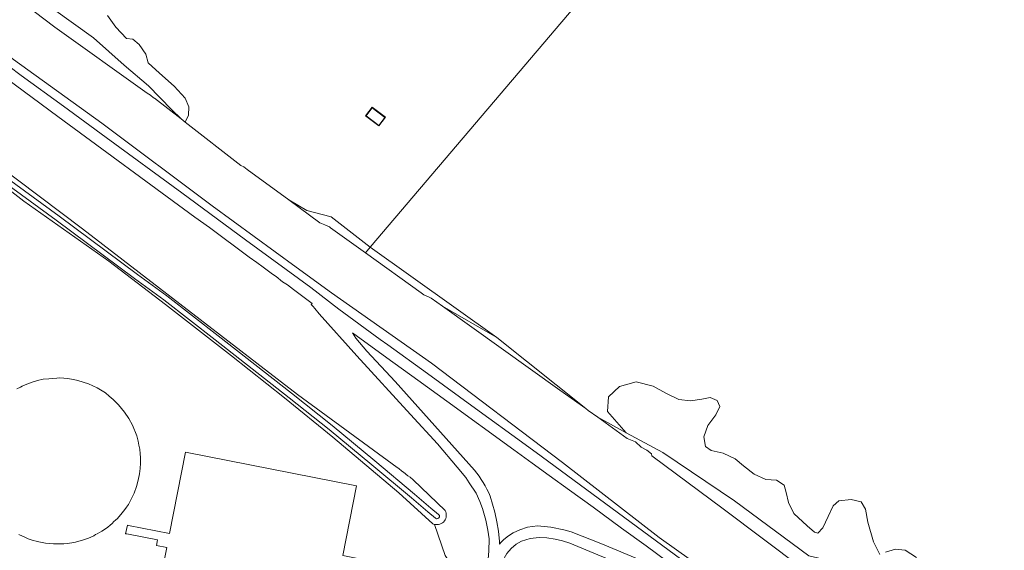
# Model space of a CAD drawing. Header units: metres. Extents: x 149984 to 156489, y 469398 to 478068.
# Tile 824 of 854: x 155368 to 155583, y 473550 to 473665. Entities that reach past the tile are written whole.
import ezdxf

# ---------------------------------------------------------------- set-up
doc = ezdxf.new("R2010")
doc.units = ezdxf.units.M
doc.header["$LTSCALE"] = 0.75
for name, color, linetype, lineweight in [('B-WE-GR-GRAS-GV', 252, 'Continuous', 13), ('B-WE-GR-RIET-GV', 252, 'Continuous', 13), ('B-WE-IE-TERREINAFSCHEIDING_KUNSTMATIG_MUUR-GV', 252, 'Continuous', 18), ('B-WE-OG-BEBOUWING_BASSIN-GV', 6, 'Continuous', 18), ('B-WE-OG-TERREIN_BEGROEID-GV', 252, 'Continuous', 18), ('B-WE-OG-TERREIN_ERF-GV', 252, 'Continuous', 18), ('B-WE-OG-TERREIN_OEVER-GV', 252, 'Continuous', 18), ('B-WE-OG-WATER-GV', 252, 'Continuous', 18), ('B-WE-OG-WATER_SLOOT-GV', 252, 'Continuous', 18), ('B-WE-OG-WEG-GV', 252, 'Continuous', 18), ('B-WE-VH-GESLOTENVERHARDING-GV', 252, 'Continuous', 18), ('B-WE-VH-GESLOTENVERHARDING_BETON-GV', 252, 'Continuous', 18)]:
    doc.layers.add(name, color=color, linetype=linetype, lineweight=lineweight)

msp = doc.modelspace()

# ---------------------------------------------------------------- linework, layer by layer
at = {"layer": 'B-WE-GR-GRAS-GV', "flags": 128}
msp.add_lwpolyline([(155319.357, 473705.654), (155338.18, 473692.08), (155339.62, 473691.14), (155376.01, 473663.53), (155396.15, 473649.17), (155396.87, 473648.74), (155397.51, 473648.18), (155397.75, 473648.06), (155403.494, 473643.589), (155401.452, 473645.636), (155396.423, 473650.75), (155391.128, 473655.301), (155384.423, 473661.199), (155375.74, 473667.432), (155368.3, 473672.952), (155362.116, 473678.376), (155357.947, 473682.997), (155352.144, 473687.274), (155346.847, 473690.869), (155335.519, 473697.299), (155325.425, 473702.368)], close=True, dxfattribs=at)
for points in [[(155441.769, 473591.992), (155433.584, 473601.178), (155432.63, 473602.293), (155432.272, 473602.732), (155431.812, 473603.162), (155431.92, 473603.298), (155432.014, 473603.436), (155427.98, 473606.494), (155426.637, 473607.47), (155425.605, 473608.158), (155424.198, 473609.268), (155423.369, 473609.815), (155422.5, 473610.433), (155421.335, 473611.299), (155420.02, 473612.3), (155418.35, 473613.53), (155409.669, 473619.938), (155406.478, 473622.172), (155376.704, 473644.109), (155357.926, 473657.923)], [(155334.839, 473655.166), (155382.049, 473619.661), (155428.868, 473583.598), (155450.51, 473567.74), (155450.89, 473567.48), (155451.55, 473566.96), (155451.94, 473566.69), (155452.82, 473565.95), (155453.34, 473565.61), (155454, 473565.03), (155460.98, 473558.357)], [(155458.651, 473555.367), (155461.01, 473548.56), (155461.82, 473547.28), (155462.26, 473546.78), (155463.839, 473545.671), (155464.866, 473544.949), (155468.1, 473545.02), (155468.38, 473545.26), (155468.551, 473545.478), (155470.099, 473545.266), (155470.463, 473549.512), (155470.52, 473552.219), (155470.268, 473554.066), (155469.843, 473556.28), (155469.097, 473558.826), (155468.547, 473560.34), (155467.732, 473562.141), (155466.23, 473564.424), (155465.484, 473565.537), (155463.615, 473567.796), (155459.279, 473572.889), (155453.406, 473579.29), (155441.769, 473591.992)], [(155593.616, 473485.08), (155566.911, 473504.38), (155564.595, 473505.991), (155554.161, 473513.607), (155535.27, 473527.432), (155521.374, 473537.76), (155521.249, 473537.617), (155518.705, 473538.661), (155508.549, 473542.826), (155494.206, 473548.695), (155488.088, 473551.264), (155486.518, 473551.745), (155484.948, 473552.12), (155483.142, 473552.446), (155481.416, 473552.53), (155479.49, 473552.316), (155477.581, 473551.727), (155476.457, 473551.032), (155475.316, 473550.14), (155474.406, 473549.016), (155473.307, 473547.138), (155472.815, 473545.078), (155473.096, 473545.081), (155476.501, 473545.121)]]:
    msp.add_lwpolyline(points, dxfattribs=at)
at = {"layer": 'B-WE-GR-GRAS-GV'}
msp.add_lwpolyline([(155460.98, 473558.357, -0.6595486), (155458.651, 473555.367)], format="xyb", dxfattribs=at)
at = {"layer": 'B-WE-GR-RIET-GV', "flags": 128}
for points in [[(155375.74, 473667.432), (155384.423, 473661.199), (155391.128, 473655.301), (155396.423, 473650.75), (155401.452, 473645.636), (155403.494, 473643.589), (155404.378, 473642.901), (155405.088, 473644.368), (155405.217, 473646.17), (155404.408, 473648.122), (155401.966, 473650.684), (155398.826, 473653.547), (155396.364, 473655.799), (155395.87, 473657.672), (155394.419, 473659.766), (155392.978, 473660.95), (155391.648, 473661.055), (155389.332, 473663.509), (155387.461, 473666.1)], [(155555.594, 473548.779), (155554.176, 473551.573), (155552.991, 473555.867), (155552.495, 473558.687), (155551.518, 473560.29), (155549.312, 473560.741), (155546.658, 473560.47), (155545.458, 473559.386), (155544.304, 473557.085), (155543.163, 473554.587), (155542.099, 473553.447), (155541.394, 473553.632), (155539.786, 473555.045), (155536.877, 473557.693), (155535.68, 473560.139), (155535.161, 473562.298), (155534.794, 473563.891), (155533.058, 473564.982), (155530.757, 473565.114), (155528.193, 473566.251), (155525.929, 473568.116), (155524.084, 473569.613), (155521.479, 473570.879), (155518.855, 473571.418), (155517.641, 473572.329), (155517.26, 473574.399), (155518.121, 473576.895), (155519.851, 473579.217), (155520.789, 473581.025), (155520.161, 473582.32), (155518.65, 473582.998), (155516.875, 473582.636), (155514.394, 473582.244), (155511.835, 473582.54), (155509.027, 473583.892), (155506.258, 473585.395), (155502.519, 473586.357), (155498.924, 473585.333), (155496.529, 473583.1), (155496.291, 473579.902), (155500.384, 473575.252), (155508.325, 473571.004), (155523.929, 473560.516), (155540.096, 473548.496)], [(155563.566, 473548.157), (155561.121, 473549.747), (155558.978, 473549.988), (155556.794, 473549.335)]]:
    msp.add_lwpolyline(points, dxfattribs=at)
at = {"layer": 'B-WE-IE-TERREINAFSCHEIDING_KUNSTMATIG_MUUR-GV', "flags": 128}
for points in [[(155446.556, 473642.037), (155447.976, 473643.93), (155445.058, 473646.127), (155443.625, 473644.227)], [(155446.535, 473642.177), (155443.766, 473644.247), (155445.078, 473645.987), (155447.836, 473643.91)]]:
    msp.add_lwpolyline(points, close=True, dxfattribs=at)
at = {"layer": 'B-WE-OG-BEBOUWING_BASSIN-GV', "flags": 128}
msp.add_lwpolyline([(155368.189, 473553.131), (155369.654, 473552.48), (155370.261, 473552.243), (155371.332, 473551.881), (155371.999, 473551.71), (155372.558, 473551.547), (155374.023, 473551.274), (155375.761, 473551.111), (155376.225, 473551.096), (155378.01, 473551.148), (155378.713, 473551.207), (155379.749, 473551.355), (155380.034, 473551.444), (155380.522, 473551.488), (155382.248, 473551.984), (155382.689, 473552.154), (155383.141, 473552.295), (155383.689, 473552.495), (155384.486, 473552.887), (155384.879, 473553.139), (155385.248, 473553.287), (155385.784, 473553.561), (155386.284, 473553.894), (155386.843, 473554.234), (155387.546, 473554.767), (155388.046, 473555.204), (155388.534, 473555.567), (155388.903, 473555.959), (155389.26, 473556.27), (155389.653, 473556.669), (155390.7, 473557.839), (155390.95, 473558.201), (155391.272, 473558.586), (155391.617, 473559.119), (155392.034, 473559.682), (155392.498, 473560.563), (155392.748, 473560.955), (155393.285, 473562.179), (155393.835, 473563.584), (155394.189, 473564.964), (155394.483, 473566.369), (155394.601, 473567.53), (155394.641, 473568.666), (155394.641, 473569.912), (155394.601, 473570.682), (155394.503, 473571.72), (155394.346, 473572.575), (155394.13, 473573.467), (155393.874, 473574.652), (155392.912, 473576.937), (155392.126, 473578.427), (155391.222, 473579.771), (155389.906, 473581.359), (155388.746, 473582.495), (155387.882, 473583.253), (155387.037, 473583.949), (155385.229, 473585.049), (155384.306, 473585.489), (155383.343, 473585.916), (155382.164, 473586.319), (155381.064, 473586.637), (155380.082, 473586.857), (155378.785, 473587.101), (155377.999, 473587.175), (155377.095, 473587.223), (155376.434, 473587.194), (155374.726, 473587.06), (155373.524, 473586.939), (155372.258, 473586.634), (155371.128, 473586.298), (155369.922, 473585.876), (155368.901, 473585.463), (155368.526, 473585.23), (155367.73, 473584.829)], dxfattribs=at)
msp.add_lwpolyline([(155392.06, 473555.117), (155391.814, 473555.165), (155391.414, 473553.332), (155391.676, 473553.281), (155398.382, 473551.971), (155398.15, 473550.784), (155400.387, 473550.346), (155397.14, 473533.772), (155434.353, 473526.478), (155437.33, 473541.679), (155449.322, 473539.332), (155449.58, 473540.657), (155450.023, 473540.571), (155450.857, 473544.809), (155450.415, 473544.895), (155450.674, 473546.219), (155438.682, 473548.568), (155441.661, 473563.769), (155404.453, 473571.09), (155400.98, 473553.368)], close=True, dxfattribs=at)
at = {"layer": 'B-WE-OG-TERREIN_BEGROEID-GV', "flags": 128}
for points in [[(155488.047, 473562.83), (155483.619, 473565.995), (155479.88, 473568.645), (155475.945, 473571.605), (155461.378, 473582.158), (155455.034, 473586.711), (155448.278, 473591.621), (155440.799, 473597.047), (155441.545, 473595.899), (155443.931, 473593.032), (155450.09, 473586.41), (155467.35, 473567.17)], [(155509.245, 473547.379), (155504.714, 473550.682), (155499.323, 473554.525), (155493.163, 473559.079), (155488.047, 473562.83)], [(155470.801, 473561.485), (155471.784, 473558.028), (155472.257, 473555.937), (155472.58, 473553.871), (155472.779, 473551.655), (155472.779, 473551.058), (155473.164, 473551.483), (155473.725, 473552.103), (155474.731, 473552.839), (155475.802, 473553.528), (155477.199, 473554.145), (155478.904, 473554.719), (155481.109, 473555.013), (155483.961, 473554.748), (155486.813, 473554.16), (155488.43, 473553.734), (155495.192, 473551.044), (155503.732, 473547.531)]]:
    msp.add_lwpolyline(points, dxfattribs=at)
at = {"layer": 'B-WE-OG-TERREIN_BEGROEID-GV'}
msp.add_lwpolyline([(155467.35, 473567.17, -0.0669966), (155470.801, 473561.485)], format="xyb", dxfattribs=at)
at = {"layer": 'B-WE-OG-TERREIN_ERF-GV', "flags": 128}
for points in [[(155458.276, 473555.506), (155450.876, 473562.235), (155436.545, 473574.368), (155426.01, 473582.88), (155414.498, 473592.019), (155400.084, 473603.173), (155387.782, 473612.649), (155369.303, 473625.661), (155358.768, 473633.791)], [(155367.73, 473584.829), (155368.526, 473585.23), (155368.901, 473585.463), (155369.922, 473585.876), (155371.128, 473586.298), (155372.258, 473586.634), (155373.524, 473586.939), (155374.726, 473587.06), (155376.434, 473587.194), (155377.095, 473587.223), (155377.999, 473587.175), (155378.785, 473587.101), (155380.082, 473586.857), (155381.064, 473586.637), (155382.164, 473586.319), (155383.343, 473585.916), (155384.306, 473585.489), (155385.229, 473585.049), (155387.037, 473583.949), (155387.882, 473583.253), (155388.746, 473582.495), (155389.906, 473581.359), (155391.222, 473579.771), (155392.126, 473578.427), (155392.912, 473576.937), (155393.874, 473574.652), (155394.13, 473573.467), (155394.346, 473572.575), (155394.503, 473571.72), (155394.601, 473570.682), (155394.641, 473569.912), (155394.641, 473568.666), (155394.601, 473567.53), (155394.483, 473566.369), (155394.189, 473564.964), (155393.835, 473563.584), (155393.285, 473562.179), (155392.748, 473560.955), (155392.498, 473560.563), (155392.034, 473559.682), (155391.617, 473559.119), (155391.272, 473558.586), (155390.95, 473558.201), (155390.7, 473557.839), (155389.653, 473556.669), (155389.26, 473556.27), (155388.903, 473555.959), (155388.534, 473555.567), (155388.046, 473555.204), (155387.546, 473554.767), (155386.843, 473554.234), (155386.284, 473553.894), (155385.784, 473553.561), (155385.248, 473553.287), (155384.879, 473553.139), (155384.486, 473552.887), (155383.689, 473552.495), (155383.141, 473552.295), (155382.689, 473552.154), (155382.248, 473551.984), (155380.522, 473551.488), (155380.034, 473551.444), (155379.749, 473551.355), (155378.713, 473551.207), (155378.01, 473551.148), (155376.225, 473551.096), (155375.761, 473551.111), (155374.023, 473551.274), (155372.558, 473551.547), (155371.999, 473551.71), (155371.332, 473551.881), (155370.261, 473552.243), (155369.654, 473552.48), (155368.189, 473553.131)], [(155458.53, 473480.51), (155458.883, 473485.134), (155459.136, 473488.416), (155459.156, 473488.68), (155460.961, 473512.094), (155461.437, 473518.267), (155462.753, 473535.292), (155463.261, 473541.253), (155466.988, 473540.988), (155467.08, 473544.32), (155467.3, 473544.46), (155467.88, 473544.9), (155468.1, 473545.02), (155464.866, 473544.949), (155463.839, 473545.671), (155462.26, 473546.78), (155461.82, 473547.28), (155461.01, 473548.56), (155458.651, 473555.367)]]:
    msp.add_lwpolyline(points, dxfattribs=at)
msp.add_lwpolyline([(155391.676, 473553.281), (155391.414, 473553.332), (155391.814, 473555.165), (155392.06, 473555.117), (155400.98, 473553.368), (155404.453, 473571.09), (155441.661, 473563.769), (155438.682, 473548.568), (155450.674, 473546.219), (155450.415, 473544.895), (155450.857, 473544.809), (155450.023, 473540.571), (155449.58, 473540.657), (155449.322, 473539.332), (155437.33, 473541.679), (155434.353, 473526.478), (155397.14, 473533.772), (155400.387, 473550.346), (155398.15, 473550.784), (155398.382, 473551.971)], close=True, dxfattribs=at)
at = {"layer": 'B-WE-OG-TERREIN_ERF-GV'}
msp.add_lwpolyline([(155458.651, 473555.367, -0.0471576), (155458.276, 473555.506)], format="xyb", dxfattribs=at)
at = {"layer": 'B-WE-OG-TERREIN_OEVER-GV', "flags": 128}
for points in [[(155458.863, 473556.7), (155457.179, 473558.088), (155453.638, 473561.115), (155445.004, 473568.325), (155435.723, 473576.015), (155427.058, 473582.898), (155410.944, 473595.516), (155399.76, 473604.206), (155393.351, 473608.863), (155376.314, 473621.542), (155321.844, 473661.285), (155294.935, 473681.276), (155277.29, 473694.304), (155269.756, 473699.913), (155269.528, 473700.064)], [(155322.487, 473662.159), (155376.958, 473622.415), (155393.994, 473609.737), (155400.412, 473605.073), (155411.612, 473596.372), (155427.541, 473583.898), (155436.405, 473576.857), (155445.696, 473569.158), (155454.337, 473561.943), (155457.875, 473558.918), (155459.552, 473557.536)], [(155460.98, 473558.357), (155454, 473565.03), (155453.34, 473565.61), (155452.82, 473565.95), (155451.94, 473566.69), (155451.55, 473566.96), (155450.89, 473567.48), (155450.51, 473567.74), (155428.868, 473583.598), (155382.049, 473619.661), (155334.839, 473655.166)], [(155358.768, 473633.791), (155369.303, 473625.661), (155387.782, 473612.649), (155400.084, 473603.173), (155414.498, 473592.019), (155426.01, 473582.88), (155436.545, 473574.368), (155450.876, 473562.235), (155458.276, 473555.506)]]:
    msp.add_lwpolyline(points, dxfattribs=at)
for points in [[(155443.641, 473614.434), (155444.689, 473615.666), (155436.197, 473622.251), (155430.882, 473623.627), (155426.924, 473625.978), (155433.73, 473621), (155434.79, 473620.56), (155435.81, 473620.1), (155435.99, 473619.9)], [(155460.364, 473602.845), (155472.21, 473596.019), (155444.689, 473615.666), (155443.641, 473614.434), (155455.77, 473605.77), (155456.35, 473605.31), (155457.49, 473604.76), (155457.93, 473604.58)], [(155491.586, 473580.548), (155472.21, 473596.019), (155460.364, 473602.845), (155485.97, 473584.59)], [(155500.384, 473575.252), (155494.207, 473578.661), (155500.6, 473574.06), (155502.37, 473573.31), (155503.65, 473572.13), (155504.89, 473571.49), (155505.85, 473570.68), (155505.99, 473570.24), (155521.49, 473558.71), (155538.76, 473545.75), (155540.23, 473544.91), (155541.49, 473544.26), (155541.79, 473543.92), (155564.17, 473528.45), (155574.838, 473520.93), (155580.702, 473516.796), (155570.084, 473528.863), (155551.678, 473543.177), (155544.161, 473547.598), (155540.096, 473548.496), (155523.929, 473560.516), (155508.325, 473571.004)]]:
    msp.add_lwpolyline(points, close=True, dxfattribs=at)
at = {"layer": 'B-WE-OG-TERREIN_OEVER-GV'}
for points in [[(155458.651, 473555.367, 0.6595486), (155460.98, 473558.357)], [(155459.552, 473557.536, -1.018071), (155458.863, 473556.7)], [(155458.276, 473555.506, 0.0471576), (155458.651, 473555.367)]]:
    msp.add_lwpolyline(points, format="xyb", dxfattribs=at)
at = {"layer": 'B-WE-OG-WATER-GV', "flags": 128}
for points in [[(155387.461, 473666.1), (155389.332, 473663.509), (155391.648, 473661.055), (155392.978, 473660.95), (155394.419, 473659.766), (155395.87, 473657.672), (155396.364, 473655.799), (155398.826, 473653.547), (155401.966, 473650.684), (155404.408, 473648.122), (155405.217, 473646.17), (155405.088, 473644.368), (155404.378, 473642.901), (155416.53, 473633.44), (155417.15, 473633.16), (155417.87, 473632.6), (155426.924, 473625.978), (155430.882, 473623.627), (155436.197, 473622.251), (155444.689, 473615.666), (155625.139, 473827.842)], [(155625.139, 473827.842), (155444.689, 473615.666), (155472.21, 473596.019), (155491.586, 473580.548), (155492.115, 473580.167), (155494.207, 473578.661), (155500.384, 473575.252), (155496.291, 473579.902), (155496.529, 473583.1), (155498.924, 473585.333), (155502.519, 473586.357), (155506.258, 473585.395), (155509.027, 473583.892), (155511.835, 473582.54), (155514.394, 473582.244), (155516.875, 473582.636), (155518.65, 473582.998), (155520.161, 473582.32), (155520.789, 473581.025), (155519.851, 473579.217), (155518.121, 473576.895), (155517.26, 473574.399), (155517.641, 473572.329), (155518.855, 473571.418), (155521.479, 473570.879), (155524.084, 473569.613), (155525.929, 473568.116), (155528.193, 473566.251), (155530.757, 473565.114), (155533.058, 473564.982), (155534.794, 473563.891), (155535.161, 473562.298), (155535.68, 473560.139), (155536.877, 473557.693), (155539.786, 473555.045), (155541.394, 473553.632), (155542.099, 473553.447), (155543.163, 473554.587), (155544.304, 473557.085), (155545.458, 473559.386), (155546.658, 473560.47), (155549.312, 473560.741), (155551.518, 473560.29), (155552.495, 473558.687), (155552.991, 473555.867), (155554.176, 473551.573), (155555.594, 473548.779)], [(155556.794, 473549.335), (155558.978, 473549.988), (155561.121, 473549.747), (155563.566, 473548.157)]]:
    msp.add_lwpolyline(points, dxfattribs=at)
msp.add_lwpolyline([(155443.625, 473644.227), (155445.058, 473646.127), (155447.976, 473643.93), (155446.556, 473642.037)], close=True, dxfattribs=at)
at = {"layer": 'B-WE-OG-WATER_SLOOT-GV', "flags": 128}
for points in [[(155269.528, 473700.064), (155269.756, 473699.913), (155277.29, 473694.304), (155294.935, 473681.276), (155321.844, 473661.285), (155376.314, 473621.542), (155393.351, 473608.863), (155399.76, 473604.206), (155410.944, 473595.516), (155427.058, 473582.898), (155435.723, 473576.015), (155445.004, 473568.325), (155453.638, 473561.115), (155457.179, 473558.088), (155458.863, 473556.7)], [(155459.552, 473557.536), (155457.875, 473558.918), (155454.337, 473561.943), (155445.696, 473569.158), (155436.405, 473576.857), (155427.541, 473583.898), (155411.612, 473596.372), (155400.412, 473605.073), (155393.994, 473609.737), (155376.958, 473622.415), (155322.487, 473662.159)]]:
    msp.add_lwpolyline(points, dxfattribs=at)
at = {"layer": 'B-WE-OG-WATER_SLOOT-GV'}
msp.add_lwpolyline([(155458.863, 473556.7, 1.018071), (155459.552, 473557.536)], format="xyb", dxfattribs=at)
at = {"layer": 'B-WE-OG-WEG-GV', "flags": 128}
for points in [[(155140.803, 473822.075), (155145.258, 473818.662), (155162.257, 473806.141), (155179.947, 473793.688), (155203.945, 473775.847), (155221.918, 473763.025), (155245.377, 473746.69), (155266.599, 473731.614), (155294.949, 473710.191), (155320.777, 473690.175), (155340.135, 473676.131), (155367.023, 473656.502), (155386.28, 473642.672), (155410.291, 473624.661), (155428.56, 473611.3), (155436.217, 473605.704), (155458.024, 473590.434), (155486.536, 473568.826), (155507.521, 473552.479), (155535.21, 473532.821), (155560.385, 473514.307), (155593.131, 473490.533)], [(155593.131, 473490.533), (155560.385, 473514.307), (155535.21, 473532.821), (155507.521, 473552.479), (155486.536, 473568.826), (155458.024, 473590.434), (155436.217, 473605.704), (155428.56, 473611.3), (155410.291, 473624.661), (155386.28, 473642.672), (155367.023, 473656.502), (155340.135, 473676.131), (155320.777, 473690.175), (155294.949, 473710.191), (155266.599, 473731.614), (155245.377, 473746.69), (155221.918, 473763.025), (155203.945, 473775.847), (155179.947, 473793.688), (155162.257, 473806.141), (155145.258, 473818.662), (155140.803, 473822.075)], [(155538.76, 473545.75), (155521.49, 473558.71), (155505.99, 473570.24), (155505.85, 473570.68), (155504.89, 473571.49), (155503.65, 473572.13), (155502.37, 473573.31), (155500.6, 473574.06), (155494.207, 473578.661), (155492.115, 473580.167), (155491.586, 473580.548), (155485.97, 473584.59), (155460.364, 473602.845), (155457.93, 473604.58), (155457.49, 473604.76), (155456.35, 473605.31), (155455.77, 473605.77), (155443.641, 473614.434), (155435.99, 473619.9), (155435.81, 473620.1), (155434.79, 473620.56), (155433.73, 473621), (155426.924, 473625.978), (155417.87, 473632.6), (155417.15, 473633.16), (155416.53, 473633.44), (155404.378, 473642.901), (155403.494, 473643.589), (155397.75, 473648.06), (155397.51, 473648.18), (155396.87, 473648.74), (155396.15, 473649.17), (155376.01, 473663.53), (155339.62, 473691.14)], [(155363.234, 473657.113), (155368.711, 473653.001), (155377.894, 473646.37), (155387.174, 473639.528), (155403.686, 473627.501), (155417.517, 473617.278), (155431.771, 473606.86), (155437.849, 473602.212), (155446.837, 473595.597), (155448.494, 473594.444), (155457.122, 473588.18), (155467.549, 473580.552), (155478.381, 473572.744), (155481.86, 473570.18), (155522.167, 473540.535), (155535.712, 473530.255), (155554.493, 473516.513), (155571.184, 473504.389), (155580.22, 473497.997), (155593.45, 473488.35)]]:
    msp.add_lwpolyline(points, dxfattribs=at)
at = {"layer": 'B-WE-VH-GESLOTENVERHARDING-GV', "flags": 128}
msp.add_lwpolyline([(155445.078, 473645.987), (155443.766, 473644.247), (155446.535, 473642.177), (155447.836, 473643.91)], close=True, dxfattribs=at)
at = {"layer": 'B-WE-VH-GESLOTENVERHARDING_BETON-GV', "flags": 128}
for points in [[(155357.926, 473657.923), (155376.704, 473644.109), (155406.478, 473622.172), (155409.669, 473619.938), (155418.35, 473613.53), (155420.02, 473612.3), (155421.335, 473611.299), (155422.5, 473610.433), (155423.369, 473609.815), (155424.198, 473609.268), (155425.605, 473608.158), (155426.637, 473607.47), (155427.98, 473606.494), (155432.014, 473603.436), (155431.92, 473603.298), (155431.812, 473603.162), (155432.272, 473602.732), (155432.63, 473602.293), (155433.584, 473601.178), (155441.769, 473591.992), (155453.406, 473579.29), (155459.279, 473572.889), (155463.615, 473567.796), (155465.484, 473565.537), (155466.23, 473564.424), (155467.732, 473562.141), (155468.547, 473560.34), (155469.097, 473558.826), (155469.843, 473556.28), (155470.268, 473554.066), (155470.52, 473552.219), (155470.463, 473549.512)], [(155593.45, 473488.35), (155580.22, 473497.997), (155571.184, 473504.389), (155554.493, 473516.513), (155535.712, 473530.255), (155522.167, 473540.535), (155481.86, 473570.18), (155478.381, 473572.744), (155467.549, 473580.552), (155457.122, 473588.18), (155448.494, 473594.444), (155446.837, 473595.597), (155437.849, 473602.212), (155431.771, 473606.86), (155417.517, 473617.278), (155403.686, 473627.501), (155387.174, 473639.528), (155377.894, 473646.37), (155368.711, 473653.001), (155363.234, 473657.113)], [(155467.35, 473567.17), (155450.09, 473586.41), (155443.931, 473593.032), (155441.545, 473595.899), (155440.799, 473597.047), (155448.278, 473591.621), (155455.034, 473586.711), (155461.378, 473582.158), (155475.945, 473571.605), (155479.88, 473568.645), (155483.619, 473565.995), (155488.047, 473562.83)], [(155488.047, 473562.83), (155493.163, 473559.079), (155499.323, 473554.525), (155504.714, 473550.682), (155509.245, 473547.379)], [(155503.732, 473547.531), (155495.192, 473551.044), (155488.43, 473553.734), (155486.813, 473554.16), (155483.961, 473554.748), (155481.109, 473555.013), (155478.904, 473554.719), (155477.199, 473554.145), (155475.802, 473553.528), (155474.731, 473552.839), (155473.725, 473552.103), (155473.164, 473551.483), (155472.779, 473551.058), (155472.779, 473551.655), (155472.58, 473553.871), (155472.257, 473555.937), (155471.784, 473558.028), (155470.801, 473561.485)], [(155474.406, 473549.016), (155475.316, 473550.14), (155476.457, 473551.032), (155477.581, 473551.727), (155479.49, 473552.316), (155481.416, 473552.53), (155483.142, 473552.446), (155484.948, 473552.12), (155486.518, 473551.745), (155488.088, 473551.264), (155494.206, 473548.695)]]:
    msp.add_lwpolyline(points, dxfattribs=at)
at = {"layer": 'B-WE-VH-GESLOTENVERHARDING_BETON-GV'}
msp.add_lwpolyline([(155470.801, 473561.485, 0.0669966), (155467.35, 473567.17)], format="xyb", dxfattribs=at)

doc.saveas('drawing.dxf')
